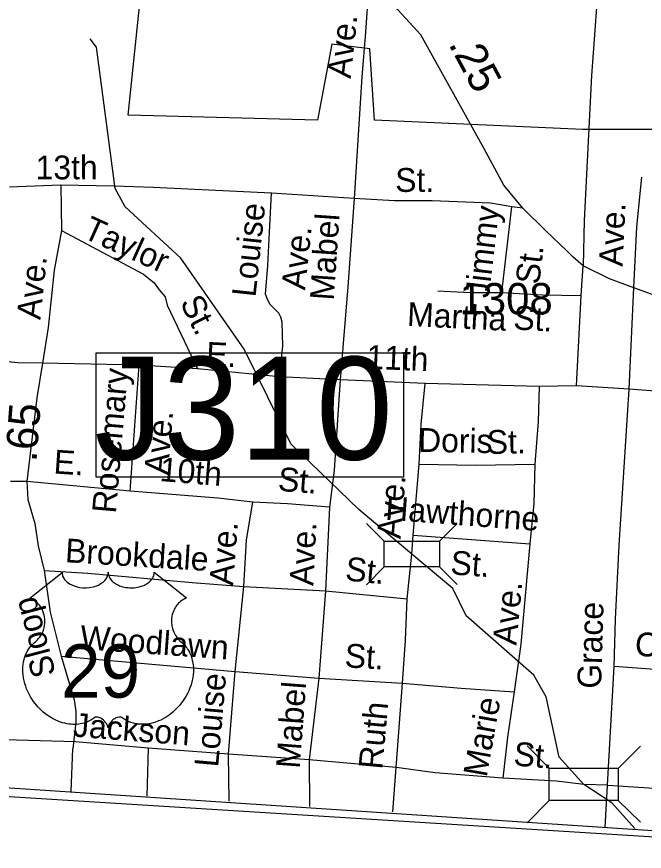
# Model space of a CAD drawing. Extents: x 1473865 to 1648260, y 639067 to 773536.
# Drawn here: x 1521277 to 1523779, y 642253 to 645579 of the extents above; entities that cross this region are included whole.
import ezdxf

# ---------------------------------------------------------------- set-up
doc = ezdxf.new("R2010")
doc.units = 0
for name, color, linetype in [('Exist Boundary Political City Limit New', 7, 'Continuous'), ('Exist Boundary Political CountyLine', 7, 'Continuous'), ('Exist Hydrographic Misc Water Feature', 7, 'Continuous'), ('Exist Road Non-System Structure Non-Sys NCDOT Attributed CELL', 7, 'Continuous'), ('Exist Road Non-System Structure Non-Sys Other Number Label', 7, 'Continuous'), ('Exist Road Non-System Type 51', 7, 'Continuous'), ('Exist Road Non-System Type 51 Label', 7, 'Continuous'), ('Exist Road Primary US Mileage Hundredths English Label', 7, 'Continuous'), ('Exist Road Primary US Shield CELL', 7, 'Continuous'), ('Exist Road Primary US Shield Number Label', 7, 'Continuous'), ('Exist Road Secondary Mileage Hundredths English Label', 7, 'Continuous'), ('Exist Road Secondary Type 51 Attributed', 7, 'Continuous'), ('Exist Road Secondary Type 51 Number Label', 7, 'Continuous'), ('Map Preparation Boundary City Limit Buffer Line', 7, 'Continuous')]:
    doc.layers.add(name, color=color, linetype=linetype)

msp = doc.modelspace()

# ---------------------------------------------------------------- linework, layer by layer
at = {"layer": 'Exist Boundary Political City Limit New'}
for points in [[(1526485.9, 645980.7), (1525411.4, 646022), (1525354.8, 645738.8), (1525373.6, 645625.6), (1525430.2, 645474.5), (1525335.9, 645285.8), (1525279.2, 644473.9), (1525071.5, 644266.3), (1524722.8, 644347.4), (1524837.1, 645658.3), (1524157.2, 645658.3), (1524119.5, 645129.7), (1523534, 645129.7), (1522703.1, 645167.4), (1522684.1, 645450.6), (1522533.1, 645469.5), (1522476.5, 645167.4), (1521721, 645186.3), (1521815.5, 646092.5), (1521494.5, 646092.5), (1521437.8, 646451.2), (1521192.2, 646281.3)], [(1510118, 643381.7), (1510164.2, 643308.6), (1510184.9, 643146.2), (1510110.1, 643095.1), (1510157.4, 643093.6), (1512313.6, 643029.1), (1530092.4, 641918.7), (1532056.3, 641832.3)]]:
    msp.add_lwpolyline(points, dxfattribs=at)
at = {"layer": 'Exist Boundary Political CountyLine'}
msp.add_lwpolyline([(1540328, 641542.8), (1539735.4, 641557.2), (1535110, 641702.7), (1532199, 641826), (1530092.4, 641918.7), (1527837.7, 642067.4), (1521148.6, 642511.5), (1512313.6, 643029.1), (1511782.4, 643036.2), (1509254.5, 643125.2), (1507420.2, 643240.3), (1506681.1, 643271.7), (1505524.5, 643268.1), (1502676.9, 643393.3), (1501384, 643481.3), (1501087.9, 643430.4), (1500855.7, 643367.1), (1499796.8, 643087.2), (1482960.7, 643541.1)], dxfattribs=at)
at = {"layer": 'Exist Hydrographic Misc Water Feature'}
msp.add_lwpolyline([(1523741.9, 642343.8), (1523649.7, 642445.7), (1523537.9, 642519.5), (1523439.6, 642628.2), (1523387.8, 642867.8), (1523338.8, 642954.1), (1523068.6, 643191.5), (1523015.4, 643299.8), (1522852.3, 643437.2), (1522640.8, 643614.9), (1522369.8, 643876.4), (1522183.8, 644254.3), (1521930.8, 644617.2), (1521709.8, 644821.9), (1521668.7, 644894.9), (1521594.8, 645457.7), (1521569.8, 645491)], dxfattribs=at)
at = {"layer": 'Exist Road Non-System Structure Non-Sys NCDOT Attributed CELL'}
for p, q in [((1522671.2, 643559.7), (1522742.2, 643488.6)), ((1522962.3, 643488.2), (1523033.4, 643559.2)), ((1522671.2, 643314.8), (1522742.2, 643385.8)), ((1522962.3, 643385.8), (1523033.4, 643316.6)), ((1523311.5, 642672.5), (1523400.3, 642583.7)), ((1523675.4, 642583.1), (1523764.2, 642671.9)), ((1523311.5, 642366.4), (1523400.3, 642455.2)), ((1523675.4, 642455.2), (1523764.2, 642368.7))]:
    msp.add_line(p, q, dxfattribs=at)
for points in [[(1522742.2, 643488.6), (1522962.3, 643488.6), (1522962.3, 643385.8), (1522742.2, 643385.8)], [(1523400.3, 642583.7), (1523675.4, 642583.7), (1523675.4, 642455.2), (1523400.3, 642455.2)]]:
    msp.add_lwpolyline(points, close=True, dxfattribs=at)
at = {"layer": 'Exist Road Non-System Structure Non-Sys Other Number Label'}
msp.add_lwpolyline([(1521593.5, 644240), (1522819.1, 644240), (1522819.1, 643744.1), (1521593.5, 643744.1)], close=True, dxfattribs=at)
at = {"layer": 'Exist Road Non-System Type 51'}
for p, q in [((1521314.3, 644902.4), (1521248.1, 644900.4)), ((1521453.3, 644907.2), (1521314.3, 644902.4)), ((1521453.3, 644907.2), (1521455.7, 644727.3)), ((1522621.9, 644854.6), (1522292.3, 644876)), ((1523211.2, 644479.7), (1523251.1, 644821.1)), ((1523295, 644816.2), (1523251.1, 644821.1)), ((1523526.9, 644468.2), (1523534.9, 644585.9)), ((1523718.2, 644094.5), (1523737.4, 644498.3)), ((1523508.4, 644108.4), (1523526.9, 644468.2)), ((1521280.7, 644199.5), (1521213.4, 644206.6)), ((1521379.2, 644198.2), (1521280.7, 644199.5)), ((1521764.9, 644190), (1521379.2, 644198.2)), ((1521729.1, 643688.6), (1521764.9, 644190)), ((1521997.4, 644175.6), (1521764.9, 644190)), ((1522325.2, 644143.8), (1521997.4, 644175.6)), ((1522567, 644131.5), (1522325.2, 644143.8)), ((1522904.7, 644117.3), (1522567, 644131.5)), ((1523360.5, 644105.1), (1522904.7, 644117.3)), ((1523508.4, 644108.4), (1523360.5, 644105.1)), ((1523718.2, 644094.5), (1523508.4, 644108.4)), ((1524159.6, 644060.6), (1523718.2, 644094.5)), ((1522857.9, 643512.2), (1522881, 643795.8)), ((1521316.8, 643726.8), (1521252.4, 643726.9)), ((1521729.1, 643688.6), (1521316.8, 643726.8)), ((1522524, 643624.2), (1522508, 643290.5)), ((1522857.9, 643512.2), (1523323.2, 643477.8)), ((1522148.3, 642969.8), (1522182.7, 643308.3)), ((1522182.7, 643308.3), (1522508, 643290.5)), ((1522508, 643290.5), (1522481.8, 642943.1)), ((1522508, 643290.5), (1522833.3, 643258.5)), ((1521453.4, 643030), (1522148.3, 642969.8)), ((1522121.5, 642639.1), (1522148.3, 642969.8)), ((1522148.3, 642969.8), (1522481.8, 642943.1)), ((1523632.1, 642516.1), (1523658.5, 642989.6)), ((1524085.9, 642957.9), (1523658.5, 642989.6)), ((1522481.8, 642943.1), (1522442.7, 642617.5)), ((1522481.8, 642943.1), (1522815.4, 642922.9)), ((1522790.2, 642586.3), (1522815.4, 642922.9)), ((1521510.7, 642688.7), (1521229.9, 642696.4)), ((1521493.6, 642491.6), (1521500.8, 642660.7)), ((1521800.3, 642663.1), (1521510.7, 642688.7)), ((1521800.3, 642663.1), (1521795.3, 642471.8)), ((1522121.5, 642639.1), (1521800.3, 642663.1)), ((1522442.7, 642617.5), (1522121.5, 642639.1)), ((1522123.3, 642452.3), (1522121.5, 642639.1)), ((1522790.2, 642586.3), (1522442.7, 642617.5)), ((1522442.7, 642617.5), (1522444.8, 642431.1)), ((1522776.4, 642409.7), (1522790.2, 642586.3)), ((1523622.6, 642347.2), (1523632.1, 642516.1))]:
    msp.add_line(p, q, dxfattribs=at)
for points in [[(1523594.1, 645724.1), (1523589.1, 645616.5), (1523568.2, 645345), (1523539.9, 644767.4), (1523534.9, 644585.9)], [(1522679.5, 645692.3), (1522667.5, 645517.2), (1522653.1, 645339.7), (1522621.9, 644854.6)], [(1523737.4, 644498.3), (1523749.3, 644741.6), (1523768.9, 644939.3)], [(1522292.3, 644876), (1521820.4, 644899), (1521664.5, 644904), (1521453.3, 644907.2)], [(1522325.2, 644143.8), (1522337.4, 644265.6), (1522335.2, 644361.7), (1522330.4, 644382.2), (1522321.7, 644398), (1522287.5, 644432.2), (1522277.9, 644449), (1522268.3, 644473), (1522277.9, 644588.2), (1522285.1, 644720.1), (1522292.3, 644876)], [(1522621.9, 644854.6), (1522597.5, 644502.9), (1522567, 644131.5)], [(1523251.1, 644821.1), (1523165.4, 644836.6), (1522933.6, 644844.9), (1522783.6, 644845.5), (1522621.9, 644854.6)], [(1521455.7, 644727.3), (1521426.1, 644568.3), (1521402.1, 644340.9), (1521379.2, 644198.2)], [(1521455.7, 644727.3), (1521739.6, 644576.1), (1521782, 644553.4), (1521824.9, 644518.6), (1521844.5, 644490.7), (1521869.3, 644463), (1521876.7, 644428.8), (1521997.4, 644175.6)], [(1522955.2, 644486.5), (1523085.1, 644480.1), (1523211.2, 644479.7)], [(1523211.2, 644479.7), (1523372.9, 644470.9), (1523526.9, 644468.2)], [(1521379.2, 644198.2), (1521357.6, 644059.8), (1521316.8, 643726.8)], [(1522567, 644131.5), (1522542.6, 643771.9), (1522524, 643624.2)], [(1522881, 643795.8), (1522889.8, 643955.5), (1522904.7, 644117.3)], [(1523360.5, 644105.1), (1523355.9, 643965.2), (1523342.8, 643795.3)], [(1523658.5, 642989.6), (1523663.9, 643177.6), (1523679.1, 643473.2), (1523718.2, 644094.5)], [(1522881, 643795.8), (1523106.8, 643791.7), (1523342.8, 643795.3)], [(1523342.8, 643795.3), (1523338.1, 643639.5), (1523323.2, 643477.8)], [(1521316.8, 643726.8), (1521321.6, 643654.8), (1521348.6, 643559.3), (1521362.3, 643470.8), (1521386.3, 643372.5)], [(1522218.2, 643643.7), (1522078.7, 643660.3), (1521729.1, 643688.6)], [(1522182.7, 643308.3), (1522193, 643493.9), (1522218.2, 643643.7)], [(1522524, 643624.2), (1522356.2, 643637.3), (1522218.2, 643643.7)], [(1522833.3, 643258.5), (1522852.3, 643437.2), (1522857.9, 643512.2)], [(1523323.2, 643477.8), (1523286.1, 643078.3), (1523260.7, 642888.7)], [(1521386.3, 643372.5), (1521559.9, 643361), (1521976.7, 643324.2), (1522182.7, 643308.3)], [(1521386.3, 643372.5), (1521409.8, 643206.2), (1521453.4, 643030)], [(1522815.4, 642922.9), (1522826.4, 643094.8), (1522833.3, 643258.5)], [(1521453.4, 643030), (1521506.4, 642856.7), (1521512.7, 642809.7), (1521512.8, 642767.1), (1521500.8, 642660.7)], [(1522815.4, 642922.9), (1523049.1, 642902.6), (1523260.7, 642888.7)], [(1523260.7, 642888.7), (1523233.6, 642707.4), (1523214.9, 642543.7)], [(1523214.9, 642543.7), (1522944.8, 642564.7), (1522790.2, 642586.3)], [(1523632.1, 642516.1), (1523537.9, 642519.5), (1523428.4, 642531.8), (1523214.9, 642543.7)], [(1523632.1, 642516.1), (1523859.8, 642501.9), (1524079.7, 642492)]]:
    msp.add_lwpolyline(points, dxfattribs=at)
at = {"layer": 'Exist Road Primary US Shield CELL'}
msp.add_lwpolyline([(1521457.4, 643364.3), (1521457.8, 643359), (1521459.1, 643352.7), (1521460, 643349.4), (1521463, 643343.2), (1521467.9, 643335.8), (1521474.7, 643328.6), (1521482.3, 643322.3), (1521487.5, 643319), (1521496.3, 643314.2), (1521506.2, 643310.1), (1521517.3, 643306.9), (1521528.6, 643304.6), (1521541, 643303.2), (1521553.2, 643303), (1521566.4, 643304), (1521581, 643306.8), (1521587.8, 643308.5), (1521595.3, 643311.1), (1521602.3, 643314), (1521610, 643318.1), (1521616.1, 643322.1), (1521620.9, 643325.6), (1521627.8, 643332.1), (1521633.2, 643338.9), (1521635.5, 643342.7), (1521637.5, 643346.3), (1521640.2, 643354.1), (1521640.9, 643357.5), (1521641.5, 643364.6), (1521641.9, 643358.6), (1521642.5, 643354.9), (1521643.5, 643351.2), (1521645, 643347.4), (1521647.7, 643341.9), (1521650.8, 643337.3), (1521656.5, 643330.6), (1521660.1, 643327.2), (1521663.4, 643324.6), (1521672.1, 643318.6), (1521682.3, 643313.4), (1521687.3, 643311.2), (1521692.5, 643309.4), (1521699, 643307.4), (1521705.8, 643305.8), (1521712.5, 643304.7), (1521719.3, 643303.7), (1521726.3, 643303.1), (1521732, 643303), (1521739, 643303.1), (1521745.4, 643303.4), (1521752, 643304.2), (1521759.3, 643305.4), (1521765.2, 643306.7), (1521772.9, 643308.8), (1521779.9, 643311.3), (1521786.1, 643313.9), (1521794, 643318.1), (1521800.5, 643322.1), (1521805.2, 643325.9), (1521810.8, 643331.1), (1521816.1, 643337.3), (1521819.2, 643341.7), (1521821.4, 643346.4), (1521823.5, 643351.2), (1521824.7, 643356.4), (1521825.4, 643360.9), (1521825.5, 643364.7), (1521954.1, 643262.3), (1521951, 643261.1), (1521944.1, 643257.7), (1521938.5, 643254.4), (1521929.7, 643248.2), (1521925.9, 643244.8), (1521922.1, 643241.2), (1521918.6, 643237.4), (1521915.5, 643233.8), (1521911.8, 643228.7), (1521908.4, 643223.5), (1521905.2, 643217.8), (1521902.8, 643212.9), (1521898.8, 643202.5), (1521896.9, 643196), (1521895.7, 643190.5), (1521894.2, 643179), (1521893.8, 643173.5), (1521893.8, 643168.1), (1521894.1, 643162.4), (1521894.7, 643156.9), (1521895.6, 643151.2), (1521896.6, 643146.2), (1521898.1, 643140.1), (1521900.4, 643132.9), (1521903.2, 643126), (1521909.1, 643114.8), (1521916.7, 643103.5), (1521922.1, 643097.1), (1521927.4, 643091.6), (1521935.3, 643084.9), (1521939.6, 643081.1), (1521944.6, 643076.2), (1521952.6, 643066.8), (1521955.9, 643062.4), (1521959.2, 643057.5), (1521962.2, 643052.4), (1521965.2, 643046.9), (1521967.7, 643042.1), (1521972.2, 643031.1), (1521975.5, 643020.4), (1521977, 643014.8), (1521979.4, 643002.2), (1521980.3, 642995.9), (1521981.3, 642983.6), (1521981.3, 642968.7), (1521980.2, 642954.6), (1521977.5, 642938.1), (1521975.3, 642928.2), (1521972, 642916.7), (1521968.7, 642906.8), (1521962.8, 642892.1), (1521957.6, 642881.5), (1521950.9, 642869), (1521946.2, 642861.5), (1521940.8, 642853.5), (1521934.1, 642844.2), (1521926.2, 642834.3), (1521916.7, 642823.9), (1521909, 642816.2), (1521899, 642807.3), (1521892.9, 642802.2), (1521884.3, 642795.7), (1521872.4, 642787.8), (1521860.7, 642781), (1521850.8, 642775.9), (1521841.9, 642772.1), (1521830.6, 642767.8), (1521811.6, 642762.6), (1521804.7, 642761.1), (1521796.5, 642759.9), (1521788.8, 642759.2), (1521781.3, 642758.7), (1521771.3, 642758.7), (1521761.4, 642759.5), (1521752, 642760.8), (1521742.2, 642762.9), (1521731.9, 642765.9), (1521722.6, 642769.6), (1521713.2, 642774.2), (1521697.3, 642784.2), (1521692.7, 642786.7), (1521690.1, 642787.3), (1521683.9, 642787.6), (1521678.2, 642786.4), (1521672.2, 642784.1), (1521668.7, 642782.2), (1521663.9, 642779.1), (1521660.3, 642776.2), (1521655.9, 642772), (1521652.8, 642768.5), (1521650.5, 642765.8), (1521646, 642758.7), (1521644.4, 642755.4), (1521642.8, 642751), (1521641.3, 642744.6), (1521639.3, 642752.7), (1521636.9, 642758), (1521634.2, 642762.6), (1521631.3, 642766.6), (1521626.9, 642771.8), (1521622.8, 642775.6), (1521618, 642779.6), (1521612.8, 642782.7), (1521608.7, 642784.8), (1521604.9, 642786.3), (1521600.2, 642787.4), (1521596.4, 642787.7), (1521593.3, 642787.6), (1521589.1, 642786.7), (1521583.2, 642782.5), (1521577.7, 642778.7), (1521571.7, 642775), (1521564.6, 642771.2), (1521559.3, 642768.7), (1521553.1, 642766.3), (1521545.8, 642763.9), (1521537.9, 642761.8), (1521529.8, 642760.2), (1521522.7, 642759.1), (1521515, 642758.4), (1521508.1, 642758.2), (1521500.9, 642758.2), (1521494.1, 642758.8), (1521486.3, 642759.5), (1521476.6, 642760.9), (1521468.5, 642762.7), (1521460, 642765), (1521451.3, 642767.7), (1521441.9, 642771.3), (1521430.2, 642776.4), (1521422.1, 642780.6), (1521409.3, 642788), (1521394.2, 642798.4), (1521382.9, 642807.6), (1521374.6, 642815.1), (1521362.3, 642827.5), (1521355.2, 642835.7), (1521343.9, 642850.3), (1521336.7, 642860.8), (1521332, 642868.6), (1521325.2, 642881), (1521321.4, 642888.9), (1521316.5, 642900.3), (1521312.7, 642910.7), (1521309.5, 642920.5), (1521307.8, 642926.9), (1521305.4, 642937.9), (1521303.9, 642945.7), (1521302.5, 642956.4), (1521301.7, 642967.7), (1521301.5, 642978.1), (1521301.8, 642986.8), (1521302.8, 642996.9), (1521304.5, 643007.6), (1521306.5, 643016.8), (1521308.4, 643023.4), (1521311.1, 643031.5), (1521314.7, 643040.4), (1521319, 643048.9), (1521323, 643056), (1521328.1, 643063.6), (1521333.1, 643070), (1521339.7, 643077.2), (1521346.5, 643083.7), (1521352.8, 643088.8), (1521360.3, 643096.1), (1521364.1, 643100.5), (1521368.8, 643106.6), (1521372.5, 643112.3), (1521375.5, 643117.4), (1521379.4, 643125), (1521381.8, 643130.6), (1521384.7, 643139.2), (1521386.2, 643145.3), (1521387.7, 643153.1), (1521388.7, 643160.5), (1521389.1, 643169.7), (1521388.9, 643177.3), (1521387.9, 643186.2), (1521386.2, 643194.7), (1521384.2, 643202.2), (1521381, 643210.7), (1521378.1, 643216.9), (1521373.1, 643225.3), (1521367.7, 643233.2), (1521362, 643239.5), (1521356.3, 643245.2), (1521350.8, 643249.5), (1521345.6, 643253.2), (1521339.1, 643257.2), (1521332.8, 643260.3), (1521328.8, 643261.9)], close=True, dxfattribs=at)
at = {"layer": 'Exist Road Secondary Type 51 Attributed'}
msp.add_lwpolyline([(1525674.1, 643747.4), (1525431.6, 643851.5), (1525255.7, 643916.5), (1525066.4, 643993.9), (1524913.2, 644054.8), (1524724.7, 644134.2), (1524528, 644203.8), (1524363.1, 644260.8), (1524166.3, 644342.5), (1523737.4, 644498.3), (1523640.1, 644534.1), (1523534.9, 644585.9), (1523495.4, 644621.1), (1523471.6, 644644.9), (1523384.9, 644727.3), (1523295, 644816.2), (1523218.9, 644907.2), (1523139.8, 645055.9), (1522888, 645507.6), (1522795.7, 645606.9), (1522679.5, 645692.3), (1522243.9, 646029.6)], dxfattribs=at)
at = {"layer": 'Map Preparation Boundary City Limit Buffer Line'}
for points in [[(1526485.9, 645980.7), (1525411.4, 646022), (1525354.8, 645738.8), (1525373.6, 645625.6), (1525430.2, 645474.5), (1525335.9, 645285.8), (1525279.2, 644473.9), (1525071.5, 644266.3), (1524722.8, 644347.4), (1524837.1, 645658.3), (1524157.2, 645658.3), (1524119.5, 645129.7), (1523534, 645129.7), (1522703.1, 645167.4), (1522684.1, 645450.6), (1522533.1, 645469.5), (1522476.5, 645167.4), (1521721, 645186.3), (1521815.5, 646092.5), (1521494.5, 646092.5), (1521437.8, 646451.2), (1521192.2, 646281.3)], [(1510118, 643381.7), (1510164.2, 643308.6), (1510184.9, 643146.2), (1510110.1, 643095.1), (1510157.4, 643093.6), (1512313.6, 643029.1), (1530092.4, 641918.7), (1532056.3, 641832.3)]]:
    msp.add_lwpolyline(points, dxfattribs=at)

# ---------------------------------------------------------------- texts
at = {"layer": 'Exist Road Non-System Structure Non-Sys Other Number Label'}
msp.add_text('J310', height=410.1, dxfattribs=at).set_placement((1521586.7, 643813.5))
at = {"layer": 'Exist Road Non-System Type 51 Label'}
for s, rotation, p in [('Ave.', 83.8142, (1522608.2, 645330.9)), ('13th', 0.1187, (1521352.4, 644930.8)), ('Louise', 83.9436, (1522228.8, 644459.1)), ('Jimmy', 83.332, (1523158.8, 644455.2)), ('Ave.', 87.1959, (1523692.3, 644582.4)), ('Mabel', 86.0461, (1522540.5, 644446.5)), ('Taylor', 335.6645, (1521535.3, 644700.7)), ('Ave.', 83.9436, (1522426.4, 644487.7)), ('St.', 83.332, (1523359.9, 644509.6)), ('Ave.', 83.9753, (1521371, 644369.5)), ('St.', 296.5997, (1521926.1, 644440.2)), ('Martha', 357.1711, (1522831.8, 644346.8)), ('St.', 356.8632, (1523255.7, 644332.9)), ('E.', 357.1285, (1522030.3, 644188.3)), ('11th', 357.5893, (1522669.6, 644176.5)), ('Rosemary', 85.1481, (1521672, 643597.2)), ('Ave.', 85.1481, (1521879.2, 643751.9)), ('Doris', 358.9463, (1522876.6, 643845.1)), ('St.', 0.8849, (1523151.6, 643836.3)), ('E.', 356.0908, (1521422.1, 643758.9)), ('10th', 355.3783, (1521844.5, 643728.7)), ('St.', 355.5062, (1522316.3, 643689.8)), ('Ave.', 85.3373, (1522807.2, 643496.1)), ('Hawthorne', 355.7721, (1522744.3, 643574.6)), ('Ave.', 85.5679, (1522139.3, 643310)), ('Ave.', 87.2645, (1522459.7, 643309.4)), ('Brookdale', 356.4469, (1521467.9, 643405.1)), ('St.', 354.3864, (1522584.2, 643332.5)), ('St.', 355.7721, (1523004.1, 643356.8)), ('Ave.', 84.6965, (1523269, 643071.7)), ('Sloop', 104.5982, (1521433.2, 642959.6)), ('Grace', 88.3555, (1523606.7, 642899.7)), ('Woodlawn', 355.9561, (1521527, 643059)), ('Cora', 355.7671, (1523738.9, 643033)), ('St.', 356.5462, (1522582.7, 642986.3)), ('Louise', 85.0047, (1522079.8, 642585.6)), ('Mabel', 85.6857, (1522405.1, 642580.3)), ('Marie', 79.8857, (1523150.4, 642545.1)), ('Ruth', 84.7577, (1522734.2, 642576.8)), ('Jackson', 355.5896, (1521499.2, 642710.2)), ('St.', 355.3359, (1523255.6, 642594.9))]:
    msp.add_text(s, height=95, rotation=rotation, dxfattribs=at).set_placement(p)
msp.add_text('St.', height=95, dxfattribs=at).set_placement((1522785.9, 644881))
at = {"layer": 'Exist Road Primary US Mileage Hundredths English Label'}
msp.add_text('.65', height=125, rotation=85.6912, dxfattribs=at).set_placement((1521355.3, 643802.6))
at = {"layer": 'Exist Road Primary US Shield Number Label'}
msp.add_text('29', height=212.5, dxfattribs=at).set_placement((1521453.2, 642865))
at = {"layer": 'Exist Road Secondary Mileage Hundredths English Label'}
msp.add_text('.25', height=125, rotation=298.1284, dxfattribs=at).set_placement((1522996.6, 645470.5))
at = {"layer": 'Exist Road Secondary Type 51 Number Label'}
msp.add_text('1308', height=125, dxfattribs=at).set_placement((1523042.1, 644392.9))

doc.saveas('drawing.dxf')
